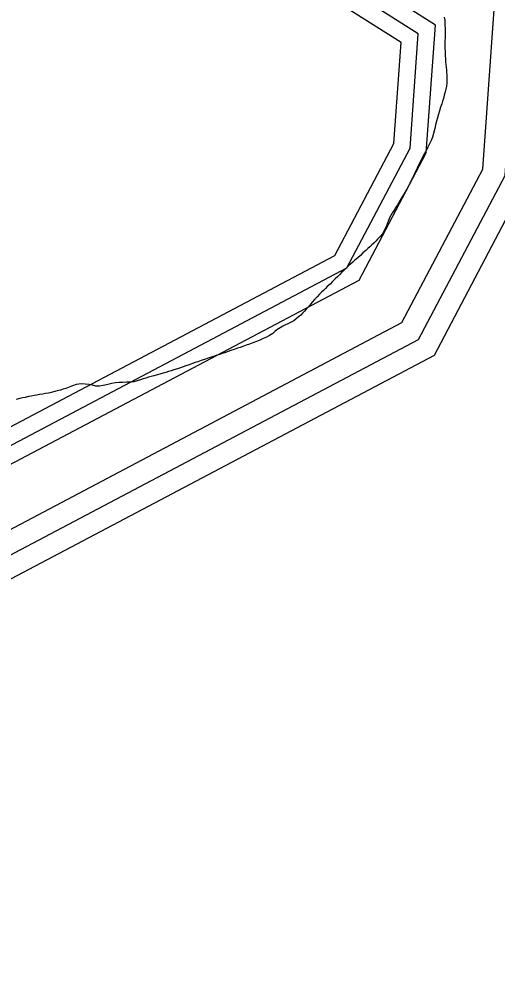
# Model space of a CAD drawing. Extents: x 2206922 to 2357709, y 510027 to 673830.
# Drawn here: x 2290545 to 2291072, y 599971 to 601009 of the extents above; entities that cross this region are included whole.
import ezdxf

# ---------------------------------------------------------------- set-up
doc = ezdxf.new("R2010")
doc.units = 0
for name, color, linetype in [('Exist Boundary Political City Limit New', 7, 'Continuous'), ('Exist Hydrographic Buffer Line', 7, 'Continuous'), ('Exist Hydrographic River Shore', 7, 'Continuous'), ('Map Preparation Boundary City Limit Buffer Line', 7, 'Continuous')]:
    doc.layers.add(name, color=color, linetype=linetype)

msp = doc.modelspace()

# ---------------------------------------------------------------- linework, layer by layer
at = {"layer": 'Exist Boundary Political City Limit New'}
for points in [[(2291013.5, 601011.1), (2291014, 601008.1), (2291014.2, 601005.1), (2291014.2, 601002.1), (2291014.5, 600999.1), (2291014.5, 600988.1), (2291014.2, 600985.1), (2291014.2, 600977.1), (2291014.5, 600973.1), (2291014.5, 600969.1), (2291014.8, 600965.1), (2291015, 600962.1), (2291015.2, 600959.1), (2291015.5, 600956.1), (2291015.8, 600953.1), (2291016.2, 600945.1), (2291016.2, 600941.1)], [(2291016.2, 600941.1), (2291016.2, 600938.1), (2291015.8, 600935.1), (2291015.2, 600932.1), (2291014.5, 600929.2), (2291013.5, 600925.4), (2291012.5, 600921.6), (2291011.5, 600918.7), (2291010.8, 600915.8), (2291009.5, 600912), (2291008.2, 600908.2), (2291007, 600904.3), (2291006, 600900.5), (2291005, 600896.6), (2291004, 600892.8), (2291003.2, 600888.8), (2291001.8, 600883), (2291000.5, 600879.2), (2290999, 600875.5), (2290995.5, 600868.2), (2290994.2, 600865.6), (2290992.8, 600862.9), (2290990.8, 600859.4), (2290989.5, 600856.8), (2290988, 600854.1), (2290986.2, 600850.5), (2290984.5, 600846.9), (2290982.8, 600843.2), (2290981.5, 600840.6), (2290980.2, 600837.8), (2290978.5, 600834.2), (2290976.8, 600830.6), (2290975.5, 600827.9), (2290974, 600825.2), (2290972.2, 600821.8), (2290970.2, 600818.2), (2290968.8, 600815.7), (2290967.2, 600813.2), (2290965, 600809.8), (2290963.5, 600807.2), (2290962, 600804.6), (2290959.8, 600801.2), (2290958.2, 600798.7), (2290956.5, 600796.2), (2290955, 600793.6), (2290953.5, 600790.9), (2290952, 600787.2), (2290951, 600784.4), (2290949.8, 600781.6), (2290948.2, 600777.8), (2290947, 600775.2), (2290945.5, 600772.7), (2290943, 600769.6), (2290940.2, 600766.7), (2290938.2, 600764.6), (2290936, 600762.4), (2290933.8, 600760.4), (2290931.5, 600758.4), (2290929.2, 600756.4), (2290927, 600754.3), (2290924, 600751.6), (2290921.2, 600748.9), (2290918.2, 600746.2), (2290915.2, 600743.7), (2290913, 600741.6), (2290910.8, 600739.6), (2290908.5, 600737.6), (2290906.2, 600735.4), (2290903.5, 600732.7), (2290900.5, 600729.9), (2290898.5, 600727.8), (2290896.2, 600725.7), (2290893.5, 600722.9), (2290890.5, 600720.1), (2290887.8, 600717.3), (2290884.8, 600714.5), (2290882.8, 600712.4), (2290880.5, 600710.3), (2290878.5, 600708.2), (2290876.2, 600706.1), (2290873.5, 600703.3), (2290870.8, 600700.3), (2290868, 600697.2), (2290865.5, 600694.2), (2290863.8, 600691.9), (2290861.5, 600689.8), (2290859.5, 600687.5), (2290857.5, 600685.2), (2290855.5, 600683.1), (2290853.2, 600681.1), (2290850.2, 600678.5), (2290847.8, 600676.9), (2290845, 600675.4), (2290841.5, 600673.6), (2290838.8, 600672.3), (2290836, 600671), (2290832.8, 600669.1), (2290829.2, 600666.9)], [(2290829.2, 600666.9), (2290827, 600664.9), (2290824.8, 600662.9), (2290821.2, 600660.8), (2290817.8, 600658.9), (2290814.2, 600657.2), (2290810.5, 600655.6), (2290806.8, 600654.1), (2290803, 600652.7), (2290799.2, 600651.2), (2290795.5, 600649.9), (2290791.8, 600648.6), (2290789, 600647.6), (2290786, 600646.6), (2290782.2, 600645.3), (2290778.5, 600644.1), (2290775.8, 600643.1), (2290772.8, 600642.1), (2290769, 600640.9), (2290766.2, 600639.9), (2290763.2, 600638.9), (2290759.5, 600637.7), (2290756.8, 600636.7), (2290753.8, 600635.6), (2290749.8, 600634.3), (2290746, 600633), (2290742.2, 600631.8), (2290739.5, 600630.8), (2290736.5, 600629.8), (2290732.8, 600628.4), (2290729, 600627.2), (2290726.2, 600626.2), (2290723.2, 600625.2), (2290719.8, 600623.9), (2290715.8, 600622.7), (2290713, 600621.8), (2290710, 600620.9), (2290707.2, 600620), (2290704.2, 600619.1), (2290700.5, 600618.1), (2290696.5, 600617.1), (2290693.8, 600616.3), (2290690.8, 600615.5), (2290688, 600614.7), (2290685, 600613.8), (2290682.2, 600612.8), (2290679.2, 600611.8), (2290675.5, 600610.6), (2290671.8, 600609.8), (2290667.8, 600609.4), (2290663.8, 600609.2), (2290659.8, 600609), (2290655.8, 600608.8), (2290651.8, 600608.4), (2290647.8, 600607.7), (2290644.8, 600607.1), (2290641.8, 600606.3), (2290638, 600605.6), (2290634, 600604.9), (2290630, 600604.8), (2290626.2, 600605.8), (2290622.2, 600606.7), (2290618.2, 600607.1), (2290614.2, 600607.3), (2290611.2, 600607.2), (2290608.2, 600606.6), (2290604.5, 600605.2), (2290600.8, 600603.7), (2290597, 600602.2), (2290594.2, 600601.4), (2290591.2, 600600.6), (2290587.5, 600599.6), (2290583.5, 600598.6), (2290580.8, 600597.9), (2290577.8, 600597.3), (2290574.8, 600596.8), (2290571.8, 600596.2), (2290568, 600595.6), (2290565, 600595.1), (2290562, 600594.6), (2290559, 600594), (2290556, 600593.4), (2290552.2, 600592.5), (2290549.2, 600591.9), (2290546.2, 600591.2), (2290542.5, 600590.2)]]:
    msp.add_lwpolyline(points, dxfattribs=at)
at = {"layer": 'Exist Hydrographic Buffer Line'}
for points in [[(2290197.9, 599773.9), (2290411.9, 600163.2), (2290426.2, 600331.1), (2290462.3, 600380), (2290985.3, 600656.3), (2291080.5, 600836.9), (2291095.7, 601048.5), (2290919.5, 601160.7), (2290486.7, 601310.4), (2290279.6, 601499), (2290227.6, 601520.5)], [(2290170.5, 599775.9), (2290387.5, 600170.5), (2290401.9, 600340.3), (2290445.6, 600399.4), (2290966.8, 600674.8), (2291056, 600843.9), (2291069.7, 601035.4), (2290908.5, 601138.1), (2290473.7, 601288.5), (2290266, 601477.6), (2290218, 601497.4)], [(2290170.6, 599997.9), (2290233.3, 600021.5), (2290325.5, 600189.3), (2290340.3, 600363.5), (2290403.2, 600448.7), (2290919.9, 600721.7), (2290993.7, 600861.7), (2291003.8, 601002.3), (2290880.8, 601080.7), (2290440.7, 601232.8), (2290231.5, 601423.3), (2290193.9, 601438.9)], [(2290152.9, 600010.7), (2290220.6, 600036.2), (2290307.7, 600194.7), (2290322.6, 600370.2), (2290391, 600462.8), (2290906.4, 600735.1), (2290975.8, 600866.8), (2290984.9, 600992.8), (2290872.8, 601064.2), (2290431.2, 601216.9), (2290221.7, 601407.7), (2290186.9, 601422)]]:
    msp.add_lwpolyline(points, dxfattribs=at)
at = {"layer": 'Exist Hydrographic River Shore'}
for points in [[(2290297, 599912), (2290434.8, 600156.2), (2290448.9, 600322.6), (2290477.9, 600361.8), (2291002.6, 600639.1), (2291103.4, 600830.4), (2291120, 601060.7), (2290929.7, 601181.9), (2290498.9, 601330.9), (2290292.3, 601519.1), (2290236.5, 601542.1)], [(2290141.8, 600026), (2290207.9, 600050.9), (2290289.9, 600200.1), (2290304.8, 600376.9), (2290378.9, 600477), (2290892.9, 600748.6), (2290957.9, 600872), (2290965.9, 600983.3), (2290864.8, 601047.6), (2290421.7, 601200.9), (2290211.7, 601392.1), (2290180, 601405.2)]]:
    msp.add_lwpolyline(points, dxfattribs=at)
at = {"layer": 'Map Preparation Boundary City Limit Buffer Line'}
for points in [[(2291013.5, 601011.1), (2291014, 601008.1), (2291014.2, 601005.1), (2291014.2, 601002.1), (2291014.5, 600999.1), (2291014.5, 600988.1), (2291014.2, 600985.1), (2291014.2, 600977.1), (2291014.5, 600973.1), (2291014.5, 600969.1), (2291014.8, 600965.1), (2291015, 600962.1), (2291015.2, 600959.1), (2291015.5, 600956.1), (2291015.8, 600953.1), (2291016.2, 600945.1), (2291016.2, 600941.1)], [(2291016.2, 600941.1), (2291016.2, 600938.1), (2291015.8, 600935.1), (2291015.2, 600932.1), (2291014.5, 600929.2), (2291013.5, 600925.4), (2291012.5, 600921.6), (2291011.5, 600918.7), (2291010.8, 600915.8), (2291009.5, 600912), (2291008.2, 600908.2), (2291007, 600904.3), (2291006, 600900.5), (2291005, 600896.6), (2291004, 600892.8), (2291003.2, 600888.8), (2291001.8, 600883), (2291000.5, 600879.2), (2290999, 600875.5), (2290995.5, 600868.2), (2290994.2, 600865.6), (2290992.8, 600862.9), (2290990.8, 600859.4), (2290989.5, 600856.8), (2290988, 600854.1), (2290986.2, 600850.5), (2290984.5, 600846.9), (2290982.8, 600843.2), (2290981.5, 600840.6), (2290980.2, 600837.8), (2290978.5, 600834.2), (2290976.8, 600830.6), (2290975.5, 600827.9), (2290974, 600825.2), (2290972.2, 600821.8), (2290970.2, 600818.2), (2290968.8, 600815.7), (2290967.2, 600813.2), (2290965, 600809.8), (2290963.5, 600807.2), (2290962, 600804.6), (2290959.8, 600801.2), (2290958.2, 600798.7), (2290956.5, 600796.2), (2290955, 600793.6), (2290953.5, 600790.9), (2290952, 600787.2), (2290951, 600784.4), (2290949.8, 600781.6), (2290948.2, 600777.8), (2290947, 600775.2), (2290945.5, 600772.7), (2290943, 600769.6), (2290940.2, 600766.7), (2290938.2, 600764.6), (2290936, 600762.4), (2290933.8, 600760.4), (2290931.5, 600758.4), (2290929.2, 600756.4), (2290927, 600754.3), (2290924, 600751.6), (2290921.2, 600748.9), (2290918.2, 600746.2), (2290915.2, 600743.7), (2290913, 600741.6), (2290910.8, 600739.6), (2290908.5, 600737.6), (2290906.2, 600735.4), (2290903.5, 600732.7), (2290900.5, 600729.9), (2290898.5, 600727.8), (2290896.2, 600725.7), (2290893.5, 600722.9), (2290890.5, 600720.1), (2290887.8, 600717.3), (2290884.8, 600714.5), (2290882.8, 600712.4), (2290880.5, 600710.3), (2290878.5, 600708.2), (2290876.2, 600706.1), (2290873.5, 600703.3), (2290870.8, 600700.3), (2290868, 600697.2), (2290865.5, 600694.2), (2290863.8, 600691.9), (2290861.5, 600689.8), (2290859.5, 600687.5), (2290857.5, 600685.2), (2290855.5, 600683.1), (2290853.2, 600681.1), (2290850.2, 600678.5), (2290847.8, 600676.9), (2290845, 600675.4), (2290841.5, 600673.6), (2290838.8, 600672.3), (2290836, 600671), (2290832.8, 600669.1), (2290829.2, 600666.9)], [(2290829.2, 600666.9), (2290827, 600664.9), (2290824.8, 600662.9), (2290821.2, 600660.8), (2290817.8, 600658.9), (2290814.2, 600657.2), (2290810.5, 600655.6), (2290806.8, 600654.1), (2290803, 600652.7), (2290799.2, 600651.2), (2290795.5, 600649.9), (2290791.8, 600648.6), (2290789, 600647.6), (2290786, 600646.6), (2290782.2, 600645.3), (2290778.5, 600644.1), (2290775.8, 600643.1), (2290772.8, 600642.1), (2290769, 600640.9), (2290766.2, 600639.9), (2290763.2, 600638.9), (2290759.5, 600637.7), (2290756.8, 600636.7), (2290753.8, 600635.6), (2290749.8, 600634.3), (2290746, 600633), (2290742.2, 600631.8), (2290739.5, 600630.8), (2290736.5, 600629.8), (2290732.8, 600628.4), (2290729, 600627.2), (2290726.2, 600626.2), (2290723.2, 600625.2), (2290719.8, 600623.9), (2290715.8, 600622.7), (2290713, 600621.8), (2290710, 600620.9), (2290707.2, 600620), (2290704.2, 600619.1), (2290700.5, 600618.1), (2290696.5, 600617.1), (2290693.8, 600616.3), (2290690.8, 600615.5), (2290688, 600614.7), (2290685, 600613.8), (2290682.2, 600612.8), (2290679.2, 600611.8), (2290675.5, 600610.6), (2290671.8, 600609.8), (2290667.8, 600609.4), (2290663.8, 600609.2), (2290659.8, 600609), (2290655.8, 600608.8), (2290651.8, 600608.4), (2290647.8, 600607.7), (2290644.8, 600607.1), (2290641.8, 600606.3), (2290638, 600605.6), (2290634, 600604.9), (2290630, 600604.8), (2290626.2, 600605.8), (2290622.2, 600606.7), (2290618.2, 600607.1), (2290614.2, 600607.3), (2290611.2, 600607.2), (2290608.2, 600606.6), (2290604.5, 600605.2), (2290600.8, 600603.7), (2290597, 600602.2), (2290594.2, 600601.4), (2290591.2, 600600.6), (2290587.5, 600599.6), (2290583.5, 600598.6), (2290580.8, 600597.9), (2290577.8, 600597.3), (2290574.8, 600596.8), (2290571.8, 600596.2), (2290568, 600595.6), (2290565, 600595.1), (2290562, 600594.6), (2290559, 600594), (2290556, 600593.4), (2290552.2, 600592.5), (2290549.2, 600591.9), (2290546.2, 600591.2), (2290542.5, 600590.2)]]:
    msp.add_lwpolyline(points, dxfattribs=at)

doc.saveas('drawing.dxf')
